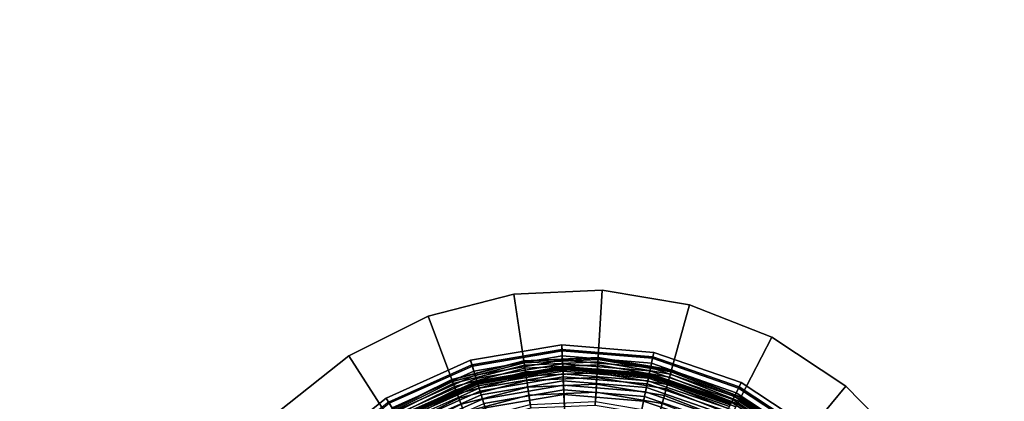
# Model space of a CAD drawing. Extents: x -43.1 to 43.1, y -41.3 to 41.3.
# Tile 574 of 656: x 3.3 to 6.5, y 18.7 to 20. Entities that reach past the tile are written whole.
import ezdxf

# ---------------------------------------------------------------- set-up
doc = ezdxf.new("R2010")
doc.units = 0
for name, color, linetype in [('LAMP', 7, 'CONTINUOUS'), ('LAMP_SUPPORT', 18, 'CONTINUOUS'), ('METAL_BASE', 254, 'CONTINUOUS')]:
    doc.layers.add(name, color=color, linetype=linetype)

msp = doc.modelspace()

# ---------------------------------------------------------------- linework, layer by layer
at = {"layer": 'LAMP'}
for points in [[(4.7494, 18.8278, 51.8637), (5.0509, 18.8793, 51.8637), (5.0516, 18.8641, 51.9815), (4.7538, 18.8132, 51.9815)], [(4.7552, 18.8086, 51.6079), (5.0518, 18.8593, 51.6079), (5.0509, 18.8793, 51.8637), (4.7494, 18.8278, 51.8637)], [(4.7538, 18.8132, 51.9815), (5.0516, 18.8641, 51.9815), (5.0541, 18.8055, 52.1042), (4.7709, 18.7571, 52.1042)], [(4.7602, 18.7922, 51.3235), (5.0525, 18.8422, 51.3235), (5.0518, 18.8593, 51.6079), (4.7552, 18.8086, 51.6079)], [(5.0509, 18.8793, 51.8637), (5.3558, 18.8542, 51.8637), (5.3526, 18.8393, 51.9815), (5.0516, 18.8641, 51.9815)], [(5.0518, 18.8593, 51.6079), (5.3516, 18.8346, 51.6079), (5.3558, 18.8542, 51.8637), (5.0509, 18.8793, 51.8637)], [(5.0516, 18.8641, 51.9815), (5.3526, 18.8393, 51.9815), (5.3405, 18.782, 52.1042), (5.0541, 18.8055, 52.1042)], [(5.0525, 18.8422, 51.3235), (5.3481, 18.8179, 51.3235), (5.3516, 18.8346, 51.6079), (5.0518, 18.8593, 51.6079)], [(4.4702, 18.7029, 51.8637), (4.7494, 18.8278, 51.8637), (4.7538, 18.8132, 51.9815), (4.4781, 18.6898, 51.9815)], [(4.4806, 18.6857, 51.6079), (4.7552, 18.8086, 51.6079), (4.7494, 18.8278, 51.8637), (4.4702, 18.7029, 51.8637)], [(4.7644, 18.7786, 51.0232), (5.0531, 18.8279, 51.0232), (5.0525, 18.8422, 51.3235), (4.7602, 18.7922, 51.3235)], [(4.7677, 18.7676, 50.7202), (5.0536, 18.8165, 50.7202), (5.0531, 18.8279, 51.0232), (4.7644, 18.7786, 51.0232)], [(5.0531, 18.8279, 51.0232), (5.3451, 18.8039, 51.0232), (5.3481, 18.8179, 51.3235), (5.0525, 18.8422, 51.3235)], [(5.0536, 18.8165, 50.7202), (5.3428, 18.7927, 50.7202), (5.3451, 18.8039, 51.0232), (5.0531, 18.8279, 51.0232)], [(5.3526, 18.8393, 51.9815), (5.638, 18.7405, 51.9815), (5.612, 18.6879, 52.1042), (5.3405, 18.782, 52.1042)], [(5.3481, 18.8179, 51.3235), (5.6283, 18.7208, 51.3235), (5.6359, 18.7362, 51.6079), (5.3516, 18.8346, 51.6079)], [(5.3516, 18.8346, 51.6079), (5.6359, 18.7362, 51.6079), (5.6448, 18.7542, 51.8637), (5.3558, 18.8542, 51.8637)], [(5.3558, 18.8542, 51.8637), (5.6448, 18.7542, 51.8637), (5.638, 18.7405, 51.9815), (5.3526, 18.8393, 51.9815)], [(4.4781, 18.6898, 51.9815), (4.7538, 18.8132, 51.9815), (4.7709, 18.7571, 52.1042), (4.5086, 18.6397, 52.1042)], [(4.4895, 18.6711, 51.3235), (4.7602, 18.7922, 51.3235), (4.7552, 18.8086, 51.6079), (4.4806, 18.6857, 51.6079)], [(4.4969, 18.6589, 51.0232), (4.7644, 18.7786, 51.0232), (4.7602, 18.7922, 51.3235), (4.4895, 18.6711, 51.3235)], [(4.7702, 18.7594, 50.4272), (5.054, 18.8079, 50.4272), (5.0536, 18.8165, 50.7202), (4.7677, 18.7676, 50.7202)], [(4.7719, 18.7538, 50.1573), (5.0543, 18.8021, 50.1573), (5.054, 18.8079, 50.4272), (4.7702, 18.7594, 50.4272)], [(4.7709, 18.7571, 52.1042), (5.0541, 18.8055, 52.1042), (5.0581, 18.7149, 52.2234), (4.7972, 18.6704, 52.2234)], [(4.7728, 18.7509, 49.9233), (5.0544, 18.799, 49.9233), (5.0543, 18.8021, 50.1573), (4.7719, 18.7538, 50.1573)], [(4.7733, 18.749, 49.9082), (5.0545, 18.7971, 49.9082), (5.0544, 18.799, 49.9233), (4.7728, 18.7509, 49.9233)], [(4.7749, 18.744, 49.8943), (5.0547, 18.7918, 49.8943), (5.0545, 18.7971, 49.9082), (4.7733, 18.749, 49.9082)], [(4.7773, 18.7361, 49.8822), (5.0551, 18.7836, 49.8822), (5.0547, 18.7918, 49.8943), (4.7749, 18.744, 49.8943)], [(5.054, 18.8079, 50.4272), (5.341, 18.7843, 50.4272), (5.3428, 18.7927, 50.7202), (5.0536, 18.8165, 50.7202)], [(5.0543, 18.8021, 50.1573), (5.3398, 18.7786, 50.1573), (5.341, 18.7843, 50.4272), (5.054, 18.8079, 50.4272)], [(5.0541, 18.8055, 52.1042), (5.3405, 18.782, 52.1042), (5.3218, 18.6933, 52.2234), (5.0581, 18.7149, 52.2234)], [(5.0544, 18.799, 49.9233), (5.3392, 18.7756, 49.9233), (5.3398, 18.7786, 50.1573), (5.0543, 18.8021, 50.1573)], [(5.0545, 18.7971, 49.9082), (5.3388, 18.7737, 49.9082), (5.3392, 18.7756, 49.9233), (5.0544, 18.799, 49.9233)], [(5.0547, 18.7918, 49.8943), (5.3377, 18.7685, 49.8943), (5.3388, 18.7737, 49.9082), (5.0545, 18.7971, 49.9082)], [(5.0551, 18.7836, 49.8822), (5.336, 18.7605, 49.8822), (5.3377, 18.7685, 49.8943), (5.0547, 18.7918, 49.8943)], [(5.341, 18.7843, 50.4272), (5.6131, 18.6901, 50.4272), (5.6169, 18.6978, 50.7202), (5.3428, 18.7927, 50.7202)], [(5.3428, 18.7927, 50.7202), (5.6169, 18.6978, 50.7202), (5.622, 18.708, 51.0232), (5.3451, 18.8039, 51.0232)], [(5.3451, 18.8039, 51.0232), (5.622, 18.708, 51.0232), (5.6283, 18.7208, 51.3235), (5.3481, 18.8179, 51.3235)], [(4.5029, 18.6492, 50.7202), (4.7677, 18.7676, 50.7202), (4.7644, 18.7786, 51.0232), (4.4969, 18.6589, 51.0232)], [(4.5073, 18.6418, 50.4272), (4.7702, 18.7594, 50.4272), (4.7677, 18.7676, 50.7202), (4.5029, 18.6492, 50.7202)], [(4.5104, 18.6368, 50.1573), (4.7719, 18.7538, 50.1573), (4.7702, 18.7594, 50.4272), (4.5073, 18.6418, 50.4272)], [(4.7804, 18.7258, 49.8722), (5.0556, 18.7729, 49.8722), (5.0551, 18.7836, 49.8822), (4.7773, 18.7361, 49.8822)], [(4.7841, 18.7136, 49.8647), (5.0561, 18.7601, 49.8647), (5.0556, 18.7729, 49.8722), (4.7804, 18.7258, 49.8722)], [(4.7883, 18.6998, 49.8601), (5.0567, 18.7457, 49.8601), (5.0561, 18.7601, 49.8647), (4.7841, 18.7136, 49.8647)], [(5.0556, 18.7729, 49.8722), (5.3338, 18.75, 49.8722), (5.336, 18.7605, 49.8822), (5.0551, 18.7836, 49.8822)], [(5.0561, 18.7601, 49.8647), (5.3311, 18.7375, 49.8647), (5.3338, 18.75, 49.8722), (5.0556, 18.7729, 49.8722)], [(5.0567, 18.7457, 49.8601), (5.3282, 18.7234, 49.8601), (5.3311, 18.7375, 49.8647), (5.0561, 18.7601, 49.8647)], [(5.3405, 18.782, 52.1042), (5.612, 18.6879, 52.1042), (5.5719, 18.6067, 52.2234), (5.3218, 18.6933, 52.2234)], [(5.3338, 18.75, 49.8722), (5.5976, 18.6587, 49.8722), (5.6023, 18.6683, 49.8822), (5.336, 18.7605, 49.8822)], [(5.336, 18.7605, 49.8822), (5.6023, 18.6683, 49.8822), (5.606, 18.6756, 49.8943), (5.3377, 18.7685, 49.8943)], [(5.3377, 18.7685, 49.8943), (5.606, 18.6756, 49.8943), (5.6083, 18.6804, 49.9082), (5.3388, 18.7737, 49.9082)], [(5.3388, 18.7737, 49.9082), (5.6083, 18.6804, 49.9082), (5.6092, 18.6821, 49.9233), (5.3392, 18.7756, 49.9233)], [(5.3392, 18.7756, 49.9233), (5.6092, 18.6821, 49.9233), (5.6105, 18.6849, 50.1573), (5.3398, 18.7786, 50.1573)], [(5.3398, 18.7786, 50.1573), (5.6105, 18.6849, 50.1573), (5.6131, 18.6901, 50.4272), (5.341, 18.7843, 50.4272)], [(4.5086, 18.6397, 52.1042), (4.7709, 18.7571, 52.1042), (4.7972, 18.6704, 52.2234), (4.5557, 18.5623, 52.2234)], [(4.5119, 18.6342, 49.9233), (4.7728, 18.7509, 49.9233), (4.7719, 18.7538, 50.1573), (4.5104, 18.6368, 50.1573)], [(4.513, 18.6326, 49.9082), (4.7733, 18.749, 49.9082), (4.7728, 18.7509, 49.9233), (4.5119, 18.6342, 49.9233)], [(4.5157, 18.628, 49.8943), (4.7749, 18.744, 49.8943), (4.7733, 18.749, 49.9082), (4.513, 18.6326, 49.9082)], [(4.52, 18.621, 49.8822), (4.7773, 18.7361, 49.8822), (4.7749, 18.744, 49.8943), (4.5157, 18.628, 49.8943)], [(4.5255, 18.6119, 49.8722), (4.7804, 18.7258, 49.8722), (4.7773, 18.7361, 49.8822), (4.52, 18.621, 49.8822)], [(4.7928, 18.6848, 49.8588), (5.0574, 18.7301, 49.8588), (5.0567, 18.7457, 49.8601), (4.7883, 18.6998, 49.8601)], [(4.864, 18.4506, 49.8664), (5.0681, 18.4854, 49.8664), (5.0574, 18.7301, 49.8588), (4.7928, 18.6848, 49.8588)], [(5.0574, 18.7301, 49.8588), (5.3249, 18.7081, 49.8588), (5.3282, 18.7234, 49.8601), (5.0567, 18.7457, 49.8601)], [(5.0681, 18.4854, 49.8664), (5.2745, 18.4685, 49.8664), (5.3249, 18.7081, 49.8588), (5.0574, 18.7301, 49.8588)], [(5.3282, 18.7234, 49.8601), (5.5855, 18.6343, 49.8601), (5.5919, 18.6472, 49.8647), (5.3311, 18.7375, 49.8647)], [(5.3311, 18.7375, 49.8647), (5.5919, 18.6472, 49.8647), (5.5976, 18.6587, 49.8722), (5.3338, 18.75, 49.8722)], [(5.638, 18.7405, 51.9815), (5.8899, 18.5738, 51.9815), (5.8517, 18.5293, 52.1042), (5.612, 18.6879, 52.1042)], [(5.6283, 18.7208, 51.3235), (5.8756, 18.5572, 51.3235), (5.8868, 18.5701, 51.6079), (5.6359, 18.7362, 51.6079)], [(5.6359, 18.7362, 51.6079), (5.8868, 18.5701, 51.6079), (5.8998, 18.5853, 51.8637), (5.6448, 18.7542, 51.8637)], [(5.6448, 18.7542, 51.8637), (5.8998, 18.5853, 51.8637), (5.8899, 18.5738, 51.9815), (5.638, 18.7405, 51.9815)], [(4.2308, 18.5125, 51.8637), (4.4702, 18.7029, 51.8637), (4.4781, 18.6898, 51.9815), (4.2417, 18.5018, 51.9815)], [(4.2452, 18.4985, 51.6079), (4.4806, 18.6857, 51.6079), (4.4702, 18.7029, 51.8637), (4.2308, 18.5125, 51.8637)], [(4.5322, 18.6009, 49.8647), (4.7841, 18.7136, 49.8647), (4.7804, 18.7258, 49.8722), (4.5255, 18.6119, 49.8722)], [(4.5397, 18.5886, 49.8601), (4.7883, 18.6998, 49.8601), (4.7841, 18.7136, 49.8647), (4.5322, 18.6009, 49.8647)], [(4.5478, 18.5752, 49.8588), (4.7928, 18.6848, 49.8588), (4.7883, 18.6998, 49.8601), (4.5397, 18.5886, 49.8601)], [(4.7972, 18.6704, 52.2234), (5.0581, 18.7149, 52.2234), (5.0629, 18.6038, 52.3306), (4.8296, 18.5639, 52.3306)], [(5.0581, 18.7149, 52.2234), (5.3218, 18.6933, 52.2234), (5.2989, 18.5844, 52.3306), (5.0629, 18.6038, 52.3306)], [(5.2745, 18.4685, 49.8664), (5.4701, 18.4007, 49.8664), (5.5786, 18.6202, 49.8588), (5.3249, 18.7081, 49.8588)], [(5.3249, 18.7081, 49.8588), (5.5786, 18.6202, 49.8588), (5.5855, 18.6343, 49.8601), (5.3282, 18.7234, 49.8601)], [(5.6131, 18.6901, 50.4272), (5.8532, 18.5312, 50.4272), (5.8589, 18.5377, 50.7202), (5.6169, 18.6978, 50.7202)], [(5.6169, 18.6978, 50.7202), (5.8589, 18.5377, 50.7202), (5.8663, 18.5463, 51.0232), (5.622, 18.708, 51.0232)], [(5.622, 18.708, 51.0232), (5.8663, 18.5463, 51.0232), (5.8756, 18.5572, 51.3235), (5.6283, 18.7208, 51.3235)], [(5.3218, 18.6933, 52.2234), (5.5719, 18.6067, 52.2234), (5.5226, 18.5069, 52.3306), (5.2989, 18.5844, 52.3306)]]:
    msp.add_3dface(points, dxfattribs=at)
at = {"layer": 'LAMP_SUPPORT'}
for points in [[(4.9254, 18.8262, 46.2099), (4.6871, 18.7646, 46.2099), (4.6877, 18.763, 46.1948), (4.9257, 18.8245, 46.1948)], [(4.9254, 18.8262, 49.6738), (4.6871, 18.7646, 49.6738), (4.6871, 18.7646, 46.2099), (4.9254, 18.8262, 46.2099)], [(4.9257, 18.8245, 49.6888), (4.6877, 18.763, 49.6888), (4.6871, 18.7646, 49.6738), (4.9254, 18.8262, 49.6738)], [(4.9257, 18.8245, 46.1948), (4.6877, 18.763, 46.1948), (4.6894, 18.7583, 46.181), (4.9264, 18.8196, 46.181)], [(4.9264, 18.8196, 49.7026), (4.6894, 18.7583, 49.7026), (4.6877, 18.763, 49.6888), (4.9257, 18.8245, 49.6888)], [(5.1714, 18.837, 46.2099), (4.9254, 18.8262, 46.2099), (4.9257, 18.8245, 46.1948), (5.1713, 18.8352, 46.1948)], [(5.1714, 18.837, 49.6738), (4.9254, 18.8262, 49.6738), (4.9254, 18.8262, 46.2099), (5.1714, 18.837, 46.2099)], [(5.1713, 18.8352, 49.6888), (4.9257, 18.8245, 49.6888), (4.9254, 18.8262, 49.6738), (5.1714, 18.837, 49.6738)], [(5.1713, 18.8352, 46.1948), (4.9257, 18.8245, 46.1948), (4.9264, 18.8196, 46.181), (5.171, 18.8303, 46.181)], [(5.171, 18.8303, 49.7026), (4.9264, 18.8196, 49.7026), (4.9257, 18.8245, 49.6888), (5.1713, 18.8352, 49.6888)], [(5.171, 18.8303, 46.181), (4.9264, 18.8196, 46.181), (4.9276, 18.812, 46.1688), (5.1705, 18.8226, 46.1688)], [(5.1705, 18.8226, 49.7148), (4.9276, 18.812, 49.7148), (4.9264, 18.8196, 49.7026), (5.171, 18.8303, 49.7026)], [(5.4124, 18.7899, 46.181), (5.171, 18.8303, 46.181), (5.1705, 18.8226, 46.1688), (5.4104, 18.7824, 46.1688)], [(5.4104, 18.7824, 49.7148), (5.1705, 18.8226, 49.7148), (5.171, 18.8303, 49.7026), (5.4124, 18.7899, 49.7026)], [(5.4137, 18.7947, 46.1948), (5.1713, 18.8352, 46.1948), (5.171, 18.8303, 46.181), (5.4124, 18.7899, 46.181)], [(5.4124, 18.7899, 49.7026), (5.171, 18.8303, 49.7026), (5.1713, 18.8352, 49.6888), (5.4137, 18.7947, 49.6888)], [(5.4142, 18.7963, 46.2099), (5.1714, 18.837, 46.2099), (5.1713, 18.8352, 46.1948), (5.4137, 18.7947, 46.1948)], [(5.4137, 18.7947, 49.6888), (5.1713, 18.8352, 49.6888), (5.1714, 18.837, 49.6738), (5.4142, 18.7963, 49.6738)], [(5.4142, 18.7963, 49.6738), (5.1714, 18.837, 49.6738), (5.1714, 18.837, 46.2099), (5.4142, 18.7963, 46.2099)], [(4.9264, 18.8196, 46.181), (4.6894, 18.7583, 46.181), (4.6921, 18.7511, 46.1688), (4.9276, 18.812, 46.1688)], [(4.9276, 18.812, 49.7148), (4.6921, 18.7511, 49.7148), (4.6894, 18.7583, 49.7026), (4.9264, 18.8196, 49.7026)], [(4.9276, 18.812, 46.1688), (4.6921, 18.7511, 46.1688), (4.6957, 18.7415, 46.1587), (4.9291, 18.8019, 46.1587)], [(4.9291, 18.8019, 49.725), (4.6957, 18.7415, 49.725), (4.6921, 18.7511, 49.7148), (4.9276, 18.812, 49.7148)], [(4.9291, 18.8019, 46.1587), (4.6957, 18.7415, 46.1587), (4.7, 18.7301, 46.1509), (4.9309, 18.7898, 46.1509)], [(4.9309, 18.7898, 49.7328), (4.7, 18.7301, 49.7328), (4.6957, 18.7415, 49.725), (4.9291, 18.8019, 49.725)], [(5.1705, 18.8226, 46.1688), (4.9276, 18.812, 46.1688), (4.9291, 18.8019, 46.1587), (5.1699, 18.8124, 46.1587)], [(5.1699, 18.8124, 49.725), (4.9291, 18.8019, 49.725), (4.9276, 18.812, 49.7148), (5.1705, 18.8226, 49.7148)], [(5.1699, 18.8124, 46.1587), (4.9291, 18.8019, 46.1587), (4.9309, 18.7898, 46.1509), (5.1691, 18.8002, 46.1509)], [(5.1691, 18.8002, 49.7328), (4.9309, 18.7898, 49.7328), (4.9291, 18.8019, 49.725), (5.1699, 18.8124, 49.725)], [(5.1691, 18.8002, 46.1509), (4.9309, 18.7898, 46.1509), (4.9329, 18.7762, 46.146), (5.1683, 18.7864, 46.146)], [(5.1683, 18.7865, 49.7377), (4.9329, 18.7762, 49.7377), (4.9309, 18.7898, 49.7328), (5.1691, 18.8002, 49.7328)], [(5.4044, 18.7609, 46.1509), (5.1691, 18.8002, 46.1509), (5.1683, 18.7864, 46.146), (5.4007, 18.7476, 46.146)], [(5.4007, 18.7476, 49.7377), (5.1683, 18.7865, 49.7377), (5.1691, 18.8002, 49.7328), (5.4044, 18.7609, 49.7328)], [(5.4076, 18.7726, 46.1587), (5.1699, 18.8124, 46.1587), (5.1691, 18.8002, 46.1509), (5.4044, 18.7609, 46.1509)], [(5.4044, 18.7609, 49.7328), (5.1691, 18.8002, 49.7328), (5.1699, 18.8124, 49.725), (5.4076, 18.7726, 49.725)], [(5.4104, 18.7824, 46.1688), (5.1705, 18.8226, 46.1688), (5.1699, 18.8124, 46.1587), (5.4076, 18.7726, 46.1587)], [(5.4076, 18.7726, 49.725), (5.1699, 18.8124, 49.725), (5.1705, 18.8226, 49.7148), (5.4104, 18.7824, 49.7148)], [(5.6425, 18.7046, 46.1948), (5.4137, 18.7947, 46.1948), (5.4124, 18.7899, 46.181), (5.6402, 18.7002, 46.181)], [(5.6402, 18.7002, 49.7026), (5.4124, 18.7899, 49.7026), (5.4137, 18.7947, 49.6888), (5.6425, 18.7046, 49.6888)], [(5.6433, 18.7061, 46.2099), (5.4142, 18.7963, 46.2099), (5.4137, 18.7947, 46.1948), (5.6425, 18.7046, 46.1948)], [(5.6425, 18.7046, 49.6888), (5.4137, 18.7947, 49.6888), (5.4142, 18.7963, 49.6738), (5.6433, 18.7061, 49.6738)], [(5.6433, 18.7061, 49.6738), (5.4142, 18.7963, 49.6738), (5.4142, 18.7963, 46.2099), (5.6433, 18.7061, 46.2099)], [(4.6871, 18.7646, 46.2099), (4.4667, 18.6548, 46.2099), (4.4677, 18.6533, 46.1948), (4.6877, 18.763, 46.1948)], [(4.6871, 18.7646, 49.6738), (4.4667, 18.6548, 49.6738), (4.4667, 18.6548, 46.2099), (4.6871, 18.7646, 46.2099)], [(4.6877, 18.763, 49.6888), (4.4677, 18.6533, 49.6888), (4.4667, 18.6548, 49.6738), (4.6871, 18.7646, 49.6738)], [(4.6877, 18.763, 46.1948), (4.4677, 18.6533, 46.1948), (4.4703, 18.6491, 46.181), (4.6894, 18.7583, 46.181)], [(4.6894, 18.7583, 49.7026), (4.4703, 18.6491, 49.7026), (4.4677, 18.6533, 49.6888), (4.6877, 18.763, 49.6888)], [(4.9309, 18.7898, 46.1509), (4.7, 18.7301, 46.1509), (4.7048, 18.7172, 46.146), (4.9329, 18.7762, 46.146)], [(4.9329, 18.7762, 49.7377), (4.7048, 18.7172, 49.7377), (4.7, 18.7301, 49.7328), (4.9309, 18.7898, 49.7328)], [(4.9329, 18.7762, 46.146), (4.7048, 18.7172, 46.146), (4.7101, 18.7031, 46.1442), (4.9351, 18.7613, 46.1442)], [(4.9351, 18.7613, 49.7394), (4.7101, 18.7031, 49.7394), (4.7048, 18.7172, 49.7377), (4.9329, 18.7762, 49.7377)], [(4.9351, 18.7613, 46.1442), (4.7101, 18.7031, 46.1442), (4.7178, 18.6825, 46.1425), (4.9384, 18.7396, 46.1425)], [(4.9489, 18.6691, 49.7394), (4.7427, 18.6157, 49.7394), (4.7101, 18.7031, 49.7394), (4.9351, 18.7613, 49.7394)], [(5.1674, 18.7714, 49.7394), (4.9351, 18.7613, 49.7394), (4.9329, 18.7762, 49.7377), (5.1683, 18.7865, 49.7377)], [(5.1683, 18.7864, 46.146), (4.9329, 18.7762, 46.146), (4.9351, 18.7613, 46.1442), (5.1674, 18.7714, 46.1442)], [(5.1674, 18.7714, 46.1442), (4.9351, 18.7613, 46.1442), (4.9384, 18.7396, 46.1425), (5.166, 18.7495, 46.1425)], [(5.1617, 18.6784, 49.7394), (4.9489, 18.6691, 49.7394), (4.9351, 18.7613, 49.7394), (5.1674, 18.7714, 49.7394)], [(5.3717, 18.6432, 49.7394), (5.1617, 18.6784, 49.7394), (5.1674, 18.7714, 49.7394), (5.3967, 18.7331, 49.7394)], [(5.3967, 18.7331, 46.1442), (5.1674, 18.7714, 46.1442), (5.166, 18.7495, 46.1425), (5.3908, 18.7119, 46.1425)], [(5.3967, 18.7331, 49.7394), (5.1674, 18.7714, 49.7394), (5.1683, 18.7865, 49.7377), (5.4007, 18.7476, 49.7377)], [(5.4007, 18.7476, 46.146), (5.1683, 18.7864, 46.146), (5.1674, 18.7714, 46.1442), (5.3967, 18.7331, 46.1442)], [(5.6263, 18.6735, 46.1509), (5.4044, 18.7609, 46.1509), (5.4007, 18.7476, 46.146), (5.6199, 18.6612, 46.146)], [(5.6199, 18.6612, 49.7377), (5.4007, 18.7476, 49.7377), (5.4044, 18.7609, 49.7328), (5.6263, 18.6735, 49.7328)], [(5.6319, 18.6843, 46.1587), (5.4076, 18.7726, 46.1587), (5.4044, 18.7609, 46.1509), (5.6263, 18.6735, 46.1509)], [(5.6263, 18.6735, 49.7328), (5.4044, 18.7609, 49.7328), (5.4076, 18.7726, 49.725), (5.6319, 18.6843, 49.725)], [(5.6366, 18.6933, 46.1688), (5.4104, 18.7824, 46.1688), (5.4076, 18.7726, 46.1587), (5.6319, 18.6843, 46.1587)], [(5.6319, 18.6843, 49.725), (5.4076, 18.7726, 49.725), (5.4104, 18.7824, 49.7148), (5.6366, 18.6933, 49.7148)], [(5.6402, 18.7002, 46.181), (5.4124, 18.7899, 46.181), (5.4104, 18.7824, 46.1688), (5.6366, 18.6933, 46.1688)], [(5.6366, 18.6933, 49.7148), (5.4104, 18.7824, 49.7148), (5.4124, 18.7899, 49.7026), (5.6402, 18.7002, 49.7026)], [(4.6894, 18.7583, 46.181), (4.4703, 18.6491, 46.181), (4.4745, 18.6426, 46.1688), (4.6921, 18.7511, 46.1688)], [(4.6921, 18.7511, 49.7148), (4.4745, 18.6426, 49.7148), (4.4703, 18.6491, 49.7026), (4.6894, 18.7583, 49.7026)], [(4.6921, 18.7511, 46.1688), (4.4745, 18.6426, 46.1688), (4.48, 18.634, 46.1587), (4.6957, 18.7415, 46.1587)], [(4.6957, 18.7415, 49.725), (4.48, 18.634, 49.725), (4.4745, 18.6426, 49.7148), (4.6921, 18.7511, 49.7148)], [(4.6957, 18.7415, 46.1587), (4.48, 18.634, 46.1587), (4.4865, 18.6237, 46.1509), (4.7, 18.7301, 46.1509)], [(4.7, 18.7301, 49.7328), (4.4865, 18.6237, 49.7328), (4.48, 18.634, 49.725), (4.6957, 18.7415, 49.725)], [(4.7, 18.7301, 46.1509), (4.4865, 18.6237, 46.1509), (4.494, 18.6121, 46.146), (4.7048, 18.7172, 46.146)], [(4.7048, 18.7172, 49.7377), (4.494, 18.6121, 49.7377), (4.4865, 18.6237, 49.7328), (4.7, 18.7301, 49.7328)], [(4.9384, 18.7396, 46.1425), (4.7178, 18.6825, 46.1425), (4.7274, 18.6567, 46.1378), (4.9424, 18.7124, 46.1378)], [(5.166, 18.7495, 46.1425), (4.9384, 18.7396, 46.1425), (4.9424, 18.7124, 46.1378), (5.1644, 18.722, 46.1378)], [(5.3908, 18.7119, 46.1425), (5.166, 18.7495, 46.1425), (5.1644, 18.722, 46.1378), (5.3834, 18.6854, 46.1378)], [(5.5699, 18.5651, 49.7394), (5.3717, 18.6432, 49.7394), (5.3967, 18.7331, 49.7394), (5.613, 18.6479, 49.7394)], [(5.613, 18.6479, 46.1442), (5.3967, 18.7331, 46.1442), (5.3908, 18.7119, 46.1425), (5.6028, 18.6284, 46.1425)], [(5.6199, 18.6612, 46.146), (5.4007, 18.7476, 46.146), (5.3967, 18.7331, 46.1442), (5.613, 18.6479, 46.1442)], [(5.613, 18.6479, 49.7394), (5.3967, 18.7331, 49.7394), (5.4007, 18.7476, 49.7377), (5.6199, 18.6612, 49.7377)], [(4.7048, 18.7172, 46.146), (4.494, 18.6121, 46.146), (4.502, 18.5994, 46.1442), (4.7101, 18.7031, 46.1442)], [(4.7101, 18.7031, 49.7394), (4.502, 18.5994, 49.7394), (4.494, 18.6121, 49.7377), (4.7048, 18.7172, 49.7377)], [(4.7101, 18.7031, 46.1442), (4.502, 18.5994, 46.1442), (4.5138, 18.5808, 46.1425), (4.7178, 18.6825, 46.1425)], [(4.7427, 18.6157, 49.7394), (4.5521, 18.5207, 49.7394), (4.502, 18.5994, 49.7394), (4.7101, 18.7031, 49.7394)], [(4.9424, 18.7124, 46.1378), (4.7274, 18.6567, 46.1378), (4.7382, 18.6279, 46.1302), (4.947, 18.6819, 46.1302)], [(5.1644, 18.722, 46.1378), (4.9424, 18.7124, 46.1378), (4.947, 18.6819, 46.1302), (5.1625, 18.6913, 46.1302)], [(5.3834, 18.6854, 46.1378), (5.1644, 18.722, 46.1378), (5.1625, 18.6913, 46.1302), (5.3752, 18.6557, 46.1302)], [(5.6028, 18.6284, 46.1425), (5.3908, 18.7119, 46.1425), (5.3834, 18.6854, 46.1378), (5.5901, 18.604, 46.1378)], [(5.8443, 18.5651, 46.181), (5.6402, 18.7002, 46.181), (5.6366, 18.6933, 46.1688), (5.8394, 18.5591, 46.1688)], [(5.8394, 18.5591, 49.7148), (5.6366, 18.6933, 49.7148), (5.6402, 18.7002, 49.7026), (5.8443, 18.5651, 49.7026)], [(5.8475, 18.5689, 46.1948), (5.6425, 18.7046, 46.1948), (5.6402, 18.7002, 46.181), (5.8443, 18.5651, 46.181)], [(5.8443, 18.5651, 49.7026), (5.6402, 18.7002, 49.7026), (5.6425, 18.7046, 49.6888), (5.8475, 18.5689, 49.6888)], [(5.8486, 18.5702, 46.2099), (5.6433, 18.7061, 46.2099), (5.6425, 18.7046, 46.1948), (5.8475, 18.5689, 46.1948)], [(5.8475, 18.5689, 49.6888), (5.6425, 18.7046, 49.6888), (5.6433, 18.7061, 49.6738), (5.8486, 18.5702, 49.6738)], [(5.8486, 18.5702, 49.6738), (5.6433, 18.7061, 49.6738), (5.6433, 18.7061, 46.2099), (5.8486, 18.5702, 46.2099)], [(5.8394, 18.5591, 46.1688), (5.6366, 18.6933, 46.1688), (5.6319, 18.6843, 46.1587), (5.8329, 18.5512, 46.1587)], [(5.8329, 18.5512, 49.725), (5.6319, 18.6843, 49.725), (5.6366, 18.6933, 49.7148), (5.8394, 18.5591, 49.7148)]]:
    msp.add_3dface(points, dxfattribs=at)
at = {"layer": 'METAL_BASE'}
for points in [[(27.0036, 32.0474, 30.106), (27.0311, 32.0239, 30.241), (0.867, 1.3896, 30.241), (0.8395, 1.4131, 30.106)], [(27.0311, 32.0239, 29.9709), (27.0036, 32.0474, 30.106), (0.8395, 1.4131, 30.106), (0.867, 1.3896, 29.9709)], [(27.0311, 32.0239, 30.241), (27.1063, 31.9597, 30.3399), (0.9422, 1.3254, 30.3399), (0.867, 1.3896, 30.241)], [(27.1063, 31.9597, 29.872), (27.0311, 32.0239, 29.9709), (0.867, 1.3896, 29.9709), (0.9422, 1.3254, 29.872)], [(27.1063, 31.9597, 30.3399), (27.209, 31.8719, 30.3761), (1.0449, 1.2377, 30.3761), (0.9422, 1.3254, 30.3399)], [(27.209, 31.8719, 29.8358), (27.1063, 31.9597, 29.872), (0.9422, 1.3254, 29.872), (1.0449, 1.2377, 29.8358)], [(27.209, 31.8719, 30.3761), (27.3117, 31.7842, 30.3399), (1.1476, 1.15, 30.3399), (1.0449, 1.2377, 30.3761)], [(27.3117, 31.7842, 29.872), (27.209, 31.8719, 29.8358), (1.0449, 1.2377, 29.8358), (1.1476, 1.15, 29.872)], [(27.3117, 31.7842, 30.3399), (27.3869, 31.72, 30.241), (1.2228, 1.0858, 30.241), (1.1476, 1.15, 30.3399)], [(27.3869, 31.72, 29.9709), (27.3117, 31.7842, 29.872), (1.1476, 1.15, 29.872), (1.2228, 1.0858, 29.9709)], [(27.3869, 31.72, 30.241), (27.4144, 31.6965, 30.106), (1.2503, 1.0623, 30.106), (1.2228, 1.0858, 30.241)], [(27.4144, 31.6965, 30.106), (27.3869, 31.72, 29.9709), (1.2228, 1.0858, 29.9709), (1.2503, 1.0623, 30.106)], [(15.0599, 29.1945, 39.312), (15.0919, 29.1777, 39.447), (0.5811, 1.5197, 39.447), (0.5491, 1.5365, 39.312)], [(15.0919, 29.1777, 39.1769), (15.0599, 29.1945, 39.312), (0.5491, 1.5365, 39.312), (0.5811, 1.5197, 39.1769)], [(15.0919, 29.1777, 39.447), (15.1795, 29.1318, 39.5459), (0.6687, 1.4737, 39.5459), (0.5811, 1.5197, 39.447)], [(15.1795, 29.1318, 39.0781), (15.0919, 29.1777, 39.1769), (0.5811, 1.5197, 39.1769), (0.6687, 1.4737, 39.0781)], [(15.1795, 29.1318, 39.5459), (15.2991, 29.0691, 39.5821), (0.7883, 1.411, 39.5821), (0.6687, 1.4737, 39.5459)], [(15.2991, 29.0691, 39.0419), (15.1795, 29.1318, 39.0781), (0.6687, 1.4737, 39.0781), (0.7883, 1.411, 39.0419)], [(15.2991, 29.0691, 39.5821), (15.4187, 29.0063, 39.5459), (0.9079, 1.3482, 39.5459), (0.7883, 1.411, 39.5821)], [(15.4187, 29.0063, 39.0781), (15.2991, 29.0691, 39.0419), (0.7883, 1.411, 39.0419), (0.9079, 1.3482, 39.0781)], [(15.4187, 29.0063, 39.5459), (15.5062, 28.9604, 39.447), (0.9954, 1.3023, 39.447), (0.9079, 1.3482, 39.5459)], [(15.5062, 28.9604, 39.1769), (15.4187, 29.0063, 39.0781), (0.9079, 1.3482, 39.0781), (0.9954, 1.3023, 39.1769)], [(15.5062, 28.9604, 39.447), (15.5382, 28.9436, 39.312), (1.0275, 1.2855, 39.312), (0.9954, 1.3023, 39.447)], [(15.5382, 28.9436, 39.312), (15.5062, 28.9604, 39.1769), (0.9954, 1.3023, 39.1769), (1.0275, 1.2855, 39.312)], [(25.8107, 20.3207, 20.312), (25.8329, 20.2921, 20.447), (1.159, 1.1418, 20.447), (1.1368, 1.1704, 20.312)], [(25.8329, 20.2921, 20.1769), (25.8107, 20.3207, 20.312), (1.1368, 1.1704, 20.312), (1.159, 1.1418, 20.1769)], [(25.8329, 20.2921, 20.447), (25.8935, 20.214, 20.5459), (1.2196, 1.0637, 20.5459), (1.159, 1.1418, 20.447)], [(25.8935, 20.214, 20.0781), (25.8329, 20.2921, 20.1769), (1.159, 1.1418, 20.1769), (1.2196, 1.0637, 20.0781)], [(25.8935, 20.214, 20.5459), (25.9763, 20.1073, 20.5821), (1.3024, 0.9571, 20.5821), (1.2196, 1.0637, 20.5459)], [(25.9763, 20.1073, 20.0419), (25.8935, 20.214, 20.0781), (1.2196, 1.0637, 20.0781), (1.3024, 0.9571, 20.0419)], [(25.9763, 20.1073, 20.5821), (26.0591, 20.0006, 20.5459), (1.3852, 0.8504, 20.5459), (1.3024, 0.9571, 20.5821)], [(26.0591, 20.0006, 20.0781), (25.9763, 20.1073, 20.0419), (1.3024, 0.9571, 20.0419), (1.3852, 0.8504, 20.0781)], [(26.0591, 20.0006, 20.5459), (26.1197, 19.9225, 20.447), (1.4459, 0.7723, 20.447), (1.3852, 0.8504, 20.5459)], [(26.1197, 19.9225, 20.1769), (26.0591, 20.0006, 20.0781), (1.3852, 0.8504, 20.0781), (1.4459, 0.7723, 20.1769)], [(26.1197, 19.9225, 20.447), (26.1419, 19.8939, 20.312), (1.468, 0.7437, 20.312), (1.4459, 0.7723, 20.447)], [(26.1419, 19.8939, 20.312), (26.1197, 19.9225, 20.1769), (1.4459, 0.7723, 20.1769), (1.468, 0.7437, 20.312)], [(5.185, 19.0595, 47.9415), (4.8925, 19.0468, 47.9415), (4.8925, 19.0468, 47.0545), (5.185, 19.0595, 47.0545)], [(5.1714, 18.837, 47.0545), (5.185, 19.0595, 47.0545), (4.8925, 19.0468, 47.0545), (4.9254, 18.8262, 47.0545)], [(4.9254, 18.8262, 47.9415), (4.8925, 19.0468, 47.9415), (5.185, 19.0595, 47.9415), (5.1714, 18.837, 47.9415)], [(5.4142, 18.7963, 47.0545), (5.4738, 19.0112, 47.0545), (5.185, 19.0595, 47.0545), (5.1714, 18.837, 47.0545)], [(5.1714, 18.837, 47.9415), (5.185, 19.0595, 47.9415), (5.4738, 19.0112, 47.9415), (5.4142, 18.7963, 47.9415)], [(5.4738, 19.0112, 47.9415), (5.185, 19.0595, 47.9415), (5.185, 19.0595, 47.0545), (5.4738, 19.0112, 47.0545)], [(4.8925, 19.0468, 47.9415), (4.609, 18.9735, 47.9415), (4.609, 18.9735, 47.0545), (4.8925, 19.0468, 47.0545)], [(4.9254, 18.8262, 47.0545), (4.8925, 19.0468, 47.0545), (4.609, 18.9735, 47.0545), (4.6871, 18.7646, 47.0545)], [(4.6871, 18.7646, 47.9415), (4.609, 18.9735, 47.9415), (4.8925, 19.0468, 47.9415), (4.9254, 18.8262, 47.9415)], [(5.6433, 18.7061, 47.0545), (5.7462, 18.9039, 47.0545), (5.4738, 19.0112, 47.0545), (5.4142, 18.7963, 47.0545)], [(5.4142, 18.7963, 47.9415), (5.4738, 19.0112, 47.9415), (5.7462, 18.9039, 47.9415), (5.6433, 18.7061, 47.9415)], [(5.7462, 18.9039, 47.9415), (5.4738, 19.0112, 47.9415), (5.4738, 19.0112, 47.0545), (5.7462, 18.9039, 47.0545)], [(4.609, 18.9735, 47.9415), (4.3469, 18.8428, 47.9415), (4.3469, 18.8428, 47.0545), (4.609, 18.9735, 47.0545)], [(4.6871, 18.7646, 47.0545), (4.609, 18.9735, 47.0545), (4.3469, 18.8428, 47.0545), (4.4667, 18.6548, 47.0545)], [(4.4667, 18.6548, 47.9415), (4.3469, 18.8428, 47.9415), (4.609, 18.9735, 47.9415), (4.6871, 18.7646, 47.9415)], [(5.8486, 18.5702, 47.0545), (5.9904, 18.7423, 47.0545), (5.7462, 18.9039, 47.0545), (5.6433, 18.7061, 47.0545)], [(5.6433, 18.7061, 47.9415), (5.7462, 18.9039, 47.9415), (5.9904, 18.7423, 47.9415), (5.8486, 18.5702, 47.9415)], [(5.9904, 18.7423, 47.9415), (5.7462, 18.9039, 47.9415), (5.7462, 18.9039, 47.0545), (5.9904, 18.7423, 47.0545)], [(4.3469, 18.8428, 47.9415), (4.1178, 18.6605, 47.9415), (4.1178, 18.6605, 47.0545), (4.3469, 18.8428, 47.0545)], [(4.4667, 18.6548, 47.0545), (4.3469, 18.8428, 47.0545), (4.1178, 18.6605, 47.0545), (4.2741, 18.5015, 47.0545)], [(4.2741, 18.5015, 47.9415), (4.1178, 18.6605, 47.9415), (4.3469, 18.8428, 47.9415), (4.4667, 18.6548, 47.9415)], [(4.9254, 18.8262, 47.0545), (4.6871, 18.7646, 47.0545), (4.6871, 18.7646, 47.9415), (4.9254, 18.8262, 47.9415)], [(5.1714, 18.837, 47.0545), (4.9254, 18.8262, 47.0545), (4.9254, 18.8262, 47.9415), (5.1714, 18.837, 47.9415)], [(5.4142, 18.7963, 47.0545), (5.1714, 18.837, 47.0545), (5.1714, 18.837, 47.9415), (5.4142, 18.7963, 47.9415)], [(5.6433, 18.7061, 47.0545), (5.4142, 18.7963, 47.0545), (5.4142, 18.7963, 47.9415), (5.6433, 18.7061, 47.9415)], [(4.6871, 18.7646, 47.0545), (4.4667, 18.6548, 47.0545), (4.4667, 18.6548, 47.9415), (4.6871, 18.7646, 47.9415)], [(6.0211, 18.3946, 47.0545), (6.1956, 18.5334, 47.0545), (5.9904, 18.7423, 47.0545), (5.8486, 18.5702, 47.0545)], [(5.8486, 18.5702, 47.9415), (5.9904, 18.7423, 47.9415), (6.1956, 18.5334, 47.9415), (6.0211, 18.3946, 47.9415)], [(6.1956, 18.5334, 47.9415), (5.9904, 18.7423, 47.9415), (5.9904, 18.7423, 47.0545), (6.1956, 18.5334, 47.0545)], [(5.8486, 18.5702, 47.0545), (5.6433, 18.7061, 47.0545), (5.6433, 18.7061, 47.9415), (5.8486, 18.5702, 47.9415)]]:
    msp.add_3dface(points, dxfattribs=at)

doc.saveas('drawing.dxf')
